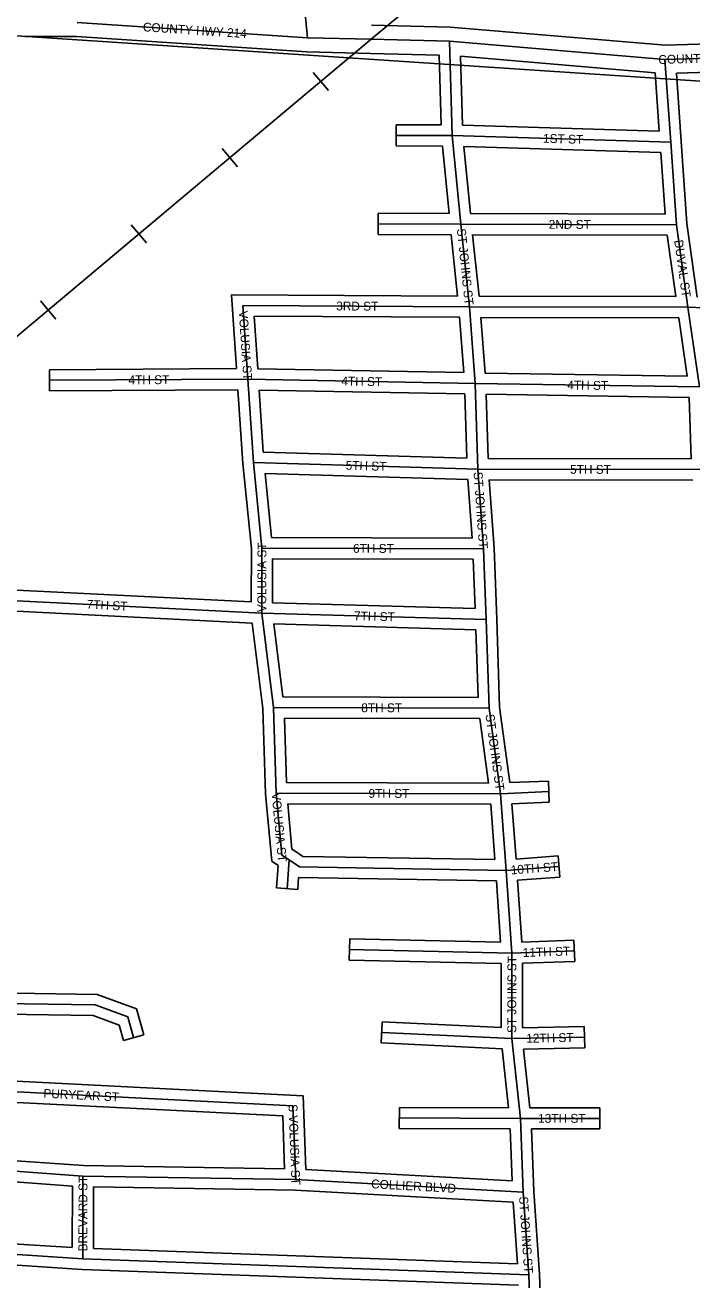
# Model space of a CAD drawing. Extents: x 418523 to 616617, y 1878279 to 2196743.
# Drawn here: x 546237 to 548119, y 2016558 to 2020103 of the extents above; entities that cross this region are included whole.
import ezdxf

# ---------------------------------------------------------------- set-up
doc = ezdxf.new("R2010")
doc.units = 0
for name, color, linetype in [('Level 1', 7, 'Continuous'), ('Level 22', 7, 'Continuous'), ('Level 23', 7, 'Continuous'), ('Level 31', 7, 'Continuous'), ('Level 32', 7, 'Continuous'), ('Level 34', 7, 'Continuous'), ('Level 37', 7, 'Continuous')]:
    doc.layers.add(name, color=color, linetype=linetype)

msp = doc.modelspace()

# ---------------------------------------------------------------- linework, layer by layer
at = {"layer": 'Level 1'}
msp.add_line((550362.165, 2019798.188), (544903.836, 2020159.573), dxfattribs=at)
at = {"layer": 'Level 22'}
for p, q in [((547034.423, 2020067.335), (546384.262, 2020110.739)), ((547214.096, 2020063.162), (547034.423, 2020067.335)), ((547434.646, 2020057.778), (547214.096, 2020063.162)), ((548042.954, 2020006.152), (547434.646, 2020057.778)), ((548284.775, 2020013.802), (548042.954, 2020006.152))]:
    msp.add_line(p, q, dxfattribs=at)
at = {"layer": 'Level 23'}
for p, q in [((547436.83, 2020097.736), (547215.073, 2020103.151)), ((548044.016, 2020046.206), (547436.829, 2020097.737)), ((546382.869, 2020070.741), (546237.173, 2020071.179)), ((547032.627, 2020027.364), (546382.869, 2020070.741)), ((547213.168, 2020023.171), (547032.626, 2020027.364)), ((547405.778, 2020018.469), (547213.12, 2020023.173)), ((548254.89, 2020052.876), (548044.016, 2020046.206)), ((548015.49, 2019968.336), (547465.907, 2020014.979)), ((548286.04, 2019973.821), (548075.715, 2019967.166))]:
    msp.add_line(p, q, dxfattribs=at)
at = {"layer": 'Level 31'}
for p, q in [((547034.423, 2020067.335), (546969.47, 2020709.393)), ((547442.411, 2019791.19), (547434.646, 2020057.778)), ((548059.06, 2019772.633), (548042.954, 2020006.152)), ((547442.411, 2019791.19), (547283.959, 2019791.661)), ((548059.06, 2019772.633), (547442.411, 2019791.19)), ((547466.705, 2019540.918), (547442.411, 2019791.19)), ((548075.167, 2019539.114), (548059.06, 2019772.633)), ((547466.705, 2019540.918), (547233.144, 2019541.612)), ((548075.167, 2019539.114), (547466.705, 2019540.918)), ((547491.048, 2019307.374), (547466.705, 2019540.918)), ((548107.755, 2019305.91), (548075.167, 2019539.114)), ((546865.486, 2019102.679), (546851.53, 2019311.098)), ((546851.53, 2019311.098), (547491.048, 2019307.374)), ((548107.755, 2019305.91), (547491.048, 2019307.374)), ((547507.201, 2019090.583), (547491.048, 2019307.374)), ((548558.034, 2019287.853), (548107.755, 2019305.91)), ((548140.684, 2019080.705), (548107.755, 2019305.91)), ((546865.486, 2019102.679), (546305.806, 2019099.629)), ((546881.263, 2018867.341), (546865.486, 2019102.679)), ((546865.486, 2019102.679), (547507.201, 2019090.583)), ((548140.684, 2019080.705), (547507.201, 2019090.583)), ((547514.723, 2018848.725), (547507.201, 2019090.583)), ((547514.723, 2018848.725), (546881.263, 2018867.341)), ((546905.578, 2018625.433), (546881.263, 2018867.341)), ((548148.235, 2018847.211), (547514.723, 2018848.725)), ((547530.853, 2018623.934), (547514.723, 2018848.725)), ((546905.031, 2018442.149), (546905.578, 2018625.433)), ((547530.853, 2018623.934), (546905.578, 2018625.433)), ((547538.499, 2018423.532), (547530.853, 2018623.934)), ((546905.031, 2018442.149), (546029.514, 2018486.234)), ((547538.499, 2018423.532), (546905.031, 2018442.149)), ((546937.829, 2018175.122), (546905.031, 2018442.149)), ((547546.315, 2018173.674), (547538.499, 2018423.532)), ((547546.315, 2018173.674), (546937.829, 2018175.122)), ((546945.348, 2017933.265), (546937.829, 2018175.122)), ((547578.875, 2017931.741), (547546.315, 2018173.674)), ((547578.875, 2017931.741), (546945.348, 2017933.265)), ((547578.875, 2017931.741), (547715.17, 2017937.519)), ((547595.029, 2017714.951), (547578.875, 2017931.741)), ((546982.182, 2017744.413), (546976.552, 2017663.334)), ((547595.029, 2017714.951), (547743.7, 2017726.147)), ((547611.135, 2017481.431), (547595.029, 2017714.951)), ((547611.135, 2017481.431), (547152.569, 2017491.16)), ((547610.418, 2017239.598), (547611.135, 2017481.431)), ((547611.135, 2017481.431), (547787.049, 2017487.82)), ((547610.418, 2017239.598), (547243.782, 2017257.417)), ((547610.418, 2017239.598), (547815.801, 2017243.716)), ((547634.788, 2017014.419), (547610.418, 2017239.598)), ((546993.106, 2017049.786), (545775.955, 2017111.261)), ((547000.725, 2016841.384), (546993.106, 2017049.786)), ((547634.788, 2017014.419), (547293.139, 2017015.435)), ((547634.788, 2017014.419), (547858.86, 2017014.482)), ((547642.729, 2016806.017), (547634.788, 2017014.419)), ((546400.482, 2016851.181), (545792.099, 2016894.471)), ((546400.1, 2016617.711), (546400.482, 2016851.181)), ((547000.725, 2016841.384), (546400.482, 2016851.181)), ((547642.729, 2016806.017), (547000.725, 2016841.384)), ((547658.517, 2016572.499), (547642.729, 2016806.017)), ((546400.1, 2016617.711), (545166.505, 2016695.986)), ((547658.517, 2016572.499), (546400.1, 2016617.711))]:
    msp.add_line(p, q, dxfattribs=at)
for points in [[(546982.182, 2017744.413), (546961.623, 2017758.295), (546945.348, 2017933.265)], [(547595.029, 2017714.951), (547011.597, 2017724.688), (546982.182, 2017744.413)], [(546543.322, 2017242.418), (546527.017, 2017301.016), (546435.208, 2017334.749), (545768.419, 2017344.756)], [(548348.15, 2015703.853), (547965.02, 2015829.721), (547673.983, 2016122.603), (547658.517, 2016572.499)]]:
    msp.add_lwpolyline(points, dxfattribs=at)
at = {"layer": 'Level 32'}
for p, q in [((547411.523, 2019821.282), (547405.779, 2020018.469)), ((547471.576, 2019820.326), (547465.907, 2020014.979)), ((548026.851, 2019803.616), (548015.491, 2019968.338)), ((548088.99, 2019774.696), (548075.715, 2019967.166)), ((547283.87, 2019761.661), (547284.048, 2019821.661)), ((547411.523, 2019821.282), (547284.048, 2019821.661)), ((548026.851, 2019803.616), (547471.577, 2019820.326)), ((548105.025, 2019542.225), (548088.99, 2019774.696)), ((547415.175, 2019761.27), (547283.87, 2019761.661)), ((547433.643, 2019571.016), (547415.175, 2019761.269)), ((548031, 2019743.462), (547475.565, 2019760.177)), ((547493.943, 2019570.837), (547475.565, 2019760.177)), ((548043.02, 2019569.21), (548031.001, 2019743.462)), ((547233.055, 2019511.612), (547233.233, 2019571.612)), ((547433.643, 2019571.016), (547233.233, 2019571.612)), ((548043.02, 2019569.21), (547493.943, 2019570.837)), ((548133.999, 2019334.881), (548105.025, 2019542.226)), ((547439.661, 2019510.996), (547233.055, 2019511.612)), ((547457.737, 2019337.569), (547439.66, 2019510.996)), ((548049.057, 2019509.19), (547500.007, 2019510.817)), ((547518.092, 2019337.311), (547500.007, 2019510.817)), ((548073.26, 2019335.992), (548049.057, 2019509.19)), ((546833.421, 2019132.504), (546819.44, 2019341.286)), ((546819.441, 2019341.286), (547457.738, 2019337.569)), ((548073.26, 2019335.991), (547518.091, 2019337.31)), ((546893.581, 2019132.154), (546883.62, 2019280.91)), ((546883.62, 2019280.91), (547463.188, 2019277.534)), ((547474.836, 2019121.198), (547463.189, 2019277.534)), ((547535.083, 2019120.151), (547523.373, 2019277.296)), ((548081.814, 2019275.971), (547523.374, 2019277.296)), ((548105.898, 2019111.251), (548081.813, 2019275.971)), ((546833.422, 2019132.504), (546305.643, 2019129.628)), ((546305.97, 2019069.628), (546305.643, 2019129.628)), ((546893.58, 2019132.154), (547474.836, 2019121.198)), ((548105.898, 2019111.251), (547535.082, 2019120.151)), ((546837.44, 2019072.524), (546305.97, 2019069.628)), ((546851.364, 2018864.837), (546837.44, 2019072.524)), ((546909.375, 2018896.529), (546897.607, 2019072.066)), ((546897.607, 2019072.066), (547478.104, 2019061.124)), ((547483.747, 2018879.647), (547478.103, 2019061.124)), ((548111.625, 2019051.153), (547538.165, 2019060.095)), ((547543.808, 2018878.655), (547538.165, 2019060.095)), ((548117.246, 2018877.286), (548111.624, 2019051.153)), ((547483.747, 2018879.647), (546909.375, 2018896.529)), ((546875.574, 2018623.974), (546851.364, 2018864.837)), ((548117.247, 2018877.285), (547543.808, 2018878.655)), ((547486.741, 2018819.533), (546914.531, 2018836.35)), ((546932.721, 2018655.367), (546914.531, 2018836.35)), ((547498.618, 2018654.011), (547486.741, 2018819.533)), ((548121.414, 2018817.275), (547546.96, 2018818.646)), ((547560.814, 2018625.578), (547546.96, 2018818.646)), ((547498.618, 2018654.011), (546932.721, 2018655.367)), ((546875.125, 2018473.693), (546875.574, 2018623.974)), ((547568.478, 2018424.676), (547560.814, 2018625.578)), ((546935.12, 2018471.277), (546935.49, 2018595.36)), ((547501.974, 2018594.002), (546935.49, 2018595.361)), ((547507.297, 2018454.463), (547501.974, 2018594.002)), ((546875.125, 2018473.692), (546031.022, 2018516.196)), ((547507.296, 2018454.462), (546935.12, 2018471.277)), ((546878.33, 2018413.454), (546059.405, 2018454.689)), ((546907.885, 2018172.821), (546878.33, 2018413.454)), ((547509.397, 2018394.373), (546939.067, 2018411.134)), ((546964.379, 2018205.059), (546939.067, 2018411.134)), ((547515.36, 2018203.747), (547509.396, 2018394.374)), ((547576.254, 2018176.148), (547568.485, 2018424.47)), ((547515.36, 2018203.747), (546964.379, 2018205.058)), ((546915.391, 2017931.408), (546907.885, 2018172.822)), ((547520.073, 2018143.735), (546968.78, 2018145.046)), ((546974.433, 2017963.194), (546968.78, 2018145.046)), ((547544.556, 2017961.824), (547520.074, 2018143.734)), ((547604.957, 2017962.875), (547576.254, 2018176.149)), ((547604.957, 2017962.873), (547713.899, 2017967.492)), ((547713.899, 2017967.492), (547716.441, 2017907.546)), ((547544.555, 2017961.824), (546974.433, 2017963.194)), ((547551.023, 2017901.807), (546978.277, 2017903.185)), ((547562.67, 2017745.496), (547551.022, 2017901.807)), ((547611.095, 2017903.079), (547716.441, 2017907.546)), ((547622.717, 2017747.121), (547611.095, 2017903.079)), ((547622.716, 2017747.121), (547741.448, 2017756.063)), ((547741.448, 2017756.063), (547745.955, 2017696.231)), ((546951.055, 2017729.231), (546946.624, 2017665.412)), ((547008.805, 2017694.729), (547006.481, 2017661.256)), ((547566.995, 2017685.413), (547008.805, 2017694.729)), ((547578.946, 2017512.121), (547566.995, 2017685.413)), ((547639.067, 2017512.466), (547627.01, 2017687.273)), ((547627.011, 2017687.273), (547745.955, 2017696.231)), ((547006.481, 2017661.256), (546946.624, 2017665.412)), ((547151.933, 2017461.166), (547153.205, 2017521.153)), ((547578.946, 2017512.121), (547153.205, 2017521.153)), ((547639.066, 2017512.466), (547785.96, 2017517.801)), ((547785.96, 2017517.801), (547788.138, 2017457.838)), ((547581.048, 2017452.062), (547151.933, 2017461.166)), ((547580.511, 2017271.087), (547581.048, 2017452.061)), ((547640.51, 2017270.208), (547641.05, 2017452.496)), ((547641.05, 2017452.496), (547788.138, 2017457.838)), ((547242.327, 2017227.451), (547245.239, 2017287.381)), ((547580.51, 2017271.087), (547245.239, 2017287.381)), ((547640.51, 2017270.208), (547815.2, 2017273.711)), ((547815.2, 2017273.711), (547816.403, 2017213.722)), ((546514.419, 2017234.376), (546572.225, 2017250.461)), ((547583.352, 2017210.876), (547242.327, 2017227.451)), ((547601.355, 2017044.519), (547583.351, 2017210.877)), ((547643.77, 2017210.26), (547816.403, 2017213.722)), ((547661.718, 2017044.426), (547643.77, 2017210.259)), ((547022.083, 2017078.361), (545805.05, 2017139.831)), ((546964.13, 2017021.209), (545808.398, 2017079.583)), ((547029.706, 2016869.833), (547022.082, 2017078.36)), ((547293.05, 2016985.434), (547293.228, 2017045.434)), ((547601.355, 2017044.519), (547293.228, 2017045.434)), ((547661.718, 2017044.426), (547858.852, 2017044.481)), ((547858.852, 2017044.481), (547858.869, 2016984.481)), ((546969.59, 2016871.896), (546964.131, 2017021.21)), ((547605.906, 2016984.504), (547293.05, 2016985.434)), ((547611.497, 2016837.782), (547605.906, 2016984.503)), ((547672.691, 2016807.6), (547665.954, 2016984.426)), ((547665.955, 2016984.427), (547858.869, 2016984.481)), ((546401.793, 2016881.164), (545820.092, 2016922.555)), ((546969.59, 2016871.896), (546401.792, 2016881.164)), ((547611.496, 2016837.783), (547029.706, 2016869.833)), ((546370.436, 2016823.242), (545790.635, 2016864.497)), ((546370.152, 2016649.672), (546370.437, 2016823.242)), ((546430.148, 2016646.651), (546430.433, 2016820.687)), ((546999.657, 2016811.396), (546430.434, 2016820.687)), ((547614.587, 2016777.521), (546999.656, 2016811.396)), ((547688.485, 2016574.026), (547672.692, 2016807.599)), ((547626.341, 2016603.675), (547614.587, 2016777.521)), ((546370.152, 2016649.672), (545189.135, 2016724.611)), ((546398.612, 2016587.745), (545143.875, 2016667.361)), ((547626.341, 2016603.675), (546430.149, 2016646.651)), ((547629.495, 2016543.521), (546398.612, 2016587.745))]:
    msp.add_line(p, q, dxfattribs=at)
for points in [[(546951.056, 2017729.231), (546933.066, 2017741.376), (546915.391, 2017931.407)], [(546998.969, 2017769.277), (546990.179, 2017775.212), (546978.276, 2017903.184)], [(547562.67, 2017745.495), (547020.95, 2017754.537), (546998.89, 2017769.33)], [(546572.225, 2017250.461), (546551.797, 2017323.873), (546440.762, 2017364.67), (545796.243, 2017374.341)], [(546514.419, 2017234.376), (546502.237, 2017278.159), (546429.653, 2017304.828), (545799.419, 2017314.286)], [(548385.212, 2015723.255), (547981.225, 2015855.975), (547703.562, 2016135.399), (547688.484, 2016574.026)]]:
    msp.add_lwpolyline(points, dxfattribs=at)
at = {"layer": 'Level 37'}
for p, q in [((547049.998, 2019969.502), (547093.27, 2019917.9)), ((546793.409, 2019754.338), (546836.684, 2019702.741)), ((546536.842, 2019539.151), (546580.118, 2019487.553)), ((546280.275, 2019323.964), (546323.552, 2019272.366))]:
    msp.add_line(p, q, dxfattribs=at)
msp.add_lwpolyline([(551085.71, 2020718.422), (550739.265, 2020693.236), (550125.621, 2020649.553), (548242.201, 2020514.691), (548150.914, 2020508.051), (547641.895, 2020375.731), (547458.405, 2020267.905), (547214.096, 2020063.162), (546823.005, 2019735.215), (546101.487, 2019130.063), (545879.085, 2018943.447), (545642.385, 2018744.875), (544473.775, 2017765.446), (540869.835, 2014744.684)], dxfattribs=at)

# ---------------------------------------------------------------- texts
at = {"layer": 'Level 34'}
for s, height, rotation, p in [('COUNTY HWY 214', 24.99916, 356.179958, (546568.983, 2020085.881)), ('COUNTY HWY 214', 25, 1.811219, (548024.487, 2019993.064)), ('1ST ST', 25, 358.275603, (547698.414, 2019770.981)), ('ST JOHNS ST', 25, 275.949633, (547455.572, 2019527.168)), ('2ND ST', 24.9992, 359.829444, (547714.683, 2019527.684)), ('DUVAL ST', 25, 277.953931, (548068.75, 2019494.71)), ('3RD ST', 25, 359.665603, (547114.995, 2019297.066)), ('VOLUSIA ST', 25, 273.829864, (546840.07, 2019295.146)), ('4TH ST', 25, 0.311564, (546529.022, 2019088.347)), ('4TH ST', 25, 358.919508, (547129.425, 2019085.203)), ('4TH ST', 25, 359.105989, (547767.06, 2019074.031)), ('5TH ST', 25, 358.315967, (547141.429, 2018847.192)), ('5TH ST', 24.9992, 359.862442, (547775.232, 2018835.604)), ('ST JOHNS ST', 25, 274.103228, (547502.815, 2018840.05)), ('VOLUSIA ST', 25, 89.828103, (546917.535, 2018444.462)), ('6TH ST', 25, 359.861917, (547162.438, 2018612.318)), ('7TH ST', 25, 357.116775, (546410.337, 2018454.542)), ('7TH ST', 25, 358.316031, (547165.044, 2018422.003)), ('8TH ST', 25, 359.862881, (547185.821, 2018162.034)), ('ST JOHNS ST', 25, 277.663931, (547536.219, 2018154.986)), ('VOLUSIA ST', 25, 275.313258, (546932.77, 2017933.531)), ('9TH ST', 25, 359.861564, (547206.331, 2017920.139)), ('10TH ST', 25, 4.305989, (547608.587, 2017703.438)), ('ST JOHNS ST', 24.99916, 89.829233, (547622.964, 2017255.601)), ('11TH ST', 25, 2.078931, (547641.945, 2017470.042)), ('12TH ST', 25, 1.148106, (547651.482, 2017227.92)), ('PURYEAR ST', 25, 357.107858, (546288.115, 2017072.88)), ('S VOLUSIA ST', 24.99916, 272.092839, (546980.438, 2017054.186)), ('13TH ST', 25, 0.015433, (547684.938, 2017001.935)), ('BREVARD ST', 24.9992, 89.905122, (546412.63, 2016638.531)), ('COLLIER BLVD', 25, 356.8461, (547213.014, 2016817.174)), ('ST JOHNS ST', 25, 273.867094, (547631.077, 2016793.057))]:
    msp.add_text(s, height=height, rotation=rotation, dxfattribs=at).set_placement(p)

doc.saveas('drawing.dxf')
